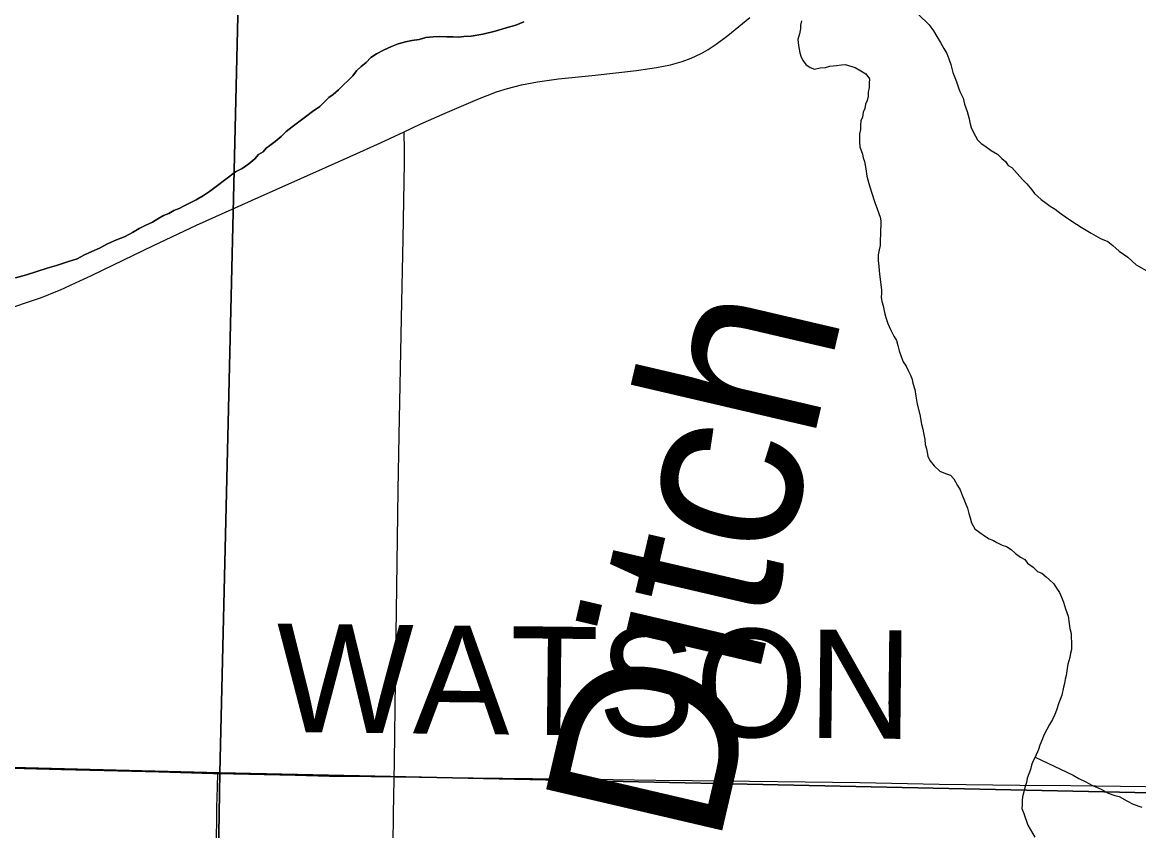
# Model space of a CAD drawing. Extents: x 2.4 to 73.1, y 4.5 to 25.6.
# Drawn here: x 48.0125 to 48.305, y 21.0259 to 21.2378 of the extents above; entities that cross this region are included whole.
import ezdxf

# ---------------------------------------------------------------- set-up
doc = ezdxf.new("R2010")
doc.units = 0
for name, color, linetype in [('GM_X_County_Road', 7, 'Continuous'), ('GM_X_County_Road_Text', 7, 'Continuous'), ('GM_X_Major_River', 7, 'Continuous'), ('GM_X_Minor_River', 7, 'Continuous'), ('GM_X_Minor_River_Text', 7, 'Continuous'), ('GM_X_Section', 7, 'Continuous')]:
    doc.layers.add(name, color=color, linetype=linetype)

msp = doc.modelspace()

# ---------------------------------------------------------------- linework, layer by layer
at = {"layer": 'GM_X_County_Road'}
for points in [[(48.11249, 21.20905), (48.11672, 21.21102), (48.12322, 21.21397), (48.13178, 21.21762), (48.13668, 21.21952), (48.13962, 21.22044), (48.14322, 21.22133), (48.14746, 21.22214), (48.15298, 21.22291), (48.16256, 21.22392), (48.17339, 21.22511), (48.17864, 21.22587), (48.18233, 21.22661), (48.18536, 21.22745), (48.18772, 21.22834), (48.19029, 21.22954), (48.1922, 21.23064), (48.19429, 21.23202), (48.19728, 21.23429), (48.20305, 21.23903)], [(48.0105, 21.16326), (48.01386, 21.1644), (48.01698, 21.16546), (48.01882, 21.16619), (48.02045, 21.16683), (48.02246, 21.16767), (48.0236, 21.16816), (48.0253, 21.16894), (48.02753, 21.17002), (48.0295, 21.17091), (48.03063, 21.17143), (48.0337, 21.17291), (48.03622, 21.17412), (48.04683, 21.17925), (48.05808, 21.18455), (48.07251, 21.19108), (48.09834, 21.20261), (48.10628, 21.20618), (48.11249, 21.20905)], [(48.10486, 20.77493), (48.10509, 20.79105), (48.10586, 20.82709), (48.1062, 20.8417), (48.10651, 20.85444), (48.10702, 20.87525), (48.10746, 20.89577), (48.10805, 20.92809), (48.10845, 20.95077), (48.10926, 20.99988), (48.10957, 21.01386), (48.10974, 21.03033), (48.10996, 21.044), (48.11025, 21.06514), (48.11063, 21.08969), (48.11096, 21.11518), (48.11122, 21.12947), (48.11181, 21.16023), (48.11227, 21.18105), (48.11264, 21.20095), (48.11258, 21.20409), (48.11249, 21.20905)], [(47.9394, 21.04425), (47.94009, 21.04423), (47.95562, 21.04383), (47.97613, 21.04334), (48.00968, 21.04228), (48.02274, 21.04197), (48.03392, 21.04167), (48.04821, 21.04131), (48.0625, 21.04087), (48.06369, 21.04085)], [(48.05841, 20.67467), (48.05873, 20.70016), (48.05885, 20.70979), (48.05897, 20.71663), (48.05916, 20.7275), (48.05919, 20.73371), (48.05935, 20.74179), (48.05969, 20.7595), (48.06013, 20.79151), (48.06047, 20.81078), (48.06094, 20.84589), (48.06132, 20.87573), (48.06164, 20.89593), (48.06201, 20.92141), (48.06221, 20.95124), (48.06245, 20.96274), (48.06251, 20.96895), (48.06269, 20.98045), (48.06331, 21.02084), (48.06348, 21.03203), (48.06361, 21.03731), (48.06369, 21.04085)], [(48.06369, 21.04085), (48.08395, 21.04047), (48.09296, 21.04023), (48.10384, 21.04011), (48.12279, 21.03981), (48.16165, 21.03942), (48.17842, 21.03917), (48.18806, 21.03903), (48.21044, 21.03876), (48.23188, 21.03851), (48.2527, 21.03813), (48.27384, 21.03781), (48.2872, 21.0377), (48.31323, 21.03743)]]:
    msp.add_lwpolyline(points, dxfattribs=at)
at = {"layer": 'GM_X_Major_River'}
for points in [[(48.06151, 21.19343), (48.06326, 21.1947), (48.06834, 21.19853), (48.07008, 21.19942), (48.07183, 21.20069), (48.0734, 21.20197), (48.07439, 21.20308), (48.07555, 21.2038), (48.07634, 21.20473), (48.07732, 21.20546), (48.07869, 21.20655), (48.08025, 21.20784), (48.08162, 21.20912), (48.08319, 21.2104), (48.08494, 21.21168), (48.0867, 21.21295), (48.08846, 21.21441), (48.0904, 21.21568), (48.09276, 21.21807), (48.09393, 21.2188), (48.0953, 21.22008), (48.09904, 21.22376), (48.10003, 21.22506), (48.10121, 21.22617), (48.10258, 21.22726), (48.10376, 21.22855), (48.10531, 21.22946), (48.10725, 21.23053), (48.10919, 21.23142), (48.11092, 21.23212), (48.11284, 21.23263), (48.11457, 21.23295), (48.11648, 21.23327), (48.11821, 21.23378), (48.12012, 21.23391), (48.12184, 21.23405), (48.12374, 21.23398), (48.12526, 21.23393), (48.12678, 21.23388), (48.12812, 21.23403), (48.13003, 21.23416), (48.13309, 21.23462), (48.13635, 21.23547), (48.13924, 21.23632), (48.14174, 21.237), (48.14386, 21.23788)], [(48.14386, 21.23788), (48.14174, 21.237), (48.13924, 21.23632), (48.13635, 21.23547), (48.13309, 21.23462), (48.13003, 21.23416), (48.12812, 21.23403), (48.12678, 21.23388), (48.12526, 21.23393), (48.12374, 21.23398), (48.12184, 21.23405), (48.12012, 21.23391), (48.11821, 21.23378), (48.11648, 21.23327), (48.11457, 21.23295), (48.11284, 21.23263), (48.11092, 21.23212), (48.10919, 21.23142), (48.10725, 21.23053), (48.10531, 21.22946), (48.10376, 21.22855), (48.10258, 21.22726), (48.10121, 21.22617), (48.10003, 21.22506), (48.09904, 21.22376), (48.0953, 21.22008), (48.09393, 21.2188), (48.09276, 21.21807), (48.0904, 21.21568), (48.08846, 21.21441), (48.0867, 21.21295), (48.08494, 21.21168), (48.08319, 21.2104), (48.08162, 21.20912), (48.08025, 21.20784), (48.07869, 21.20655), (48.07732, 21.20546), (48.07634, 21.20473), (48.07555, 21.2038), (48.07439, 21.20308), (48.0734, 21.20197), (48.07183, 21.20069), (48.07008, 21.19942), (48.06834, 21.19853), (48.06326, 21.1947), (48.06151, 21.19343)], [(48.0107, 21.17075), (48.01359, 21.17161), (48.01628, 21.17247), (48.01898, 21.17333), (48.02147, 21.17401), (48.02455, 21.17505), (48.02686, 21.17574), (48.0288, 21.17681), (48.03073, 21.1777), (48.03266, 21.17859), (48.03479, 21.17966), (48.03711, 21.18072), (48.03942, 21.1816), (48.04136, 21.18268), (48.04311, 21.18376), (48.04466, 21.18447), (48.04659, 21.18536), (48.04795, 21.18626), (48.0495, 21.18716), (48.05085, 21.18769), (48.05221, 21.18841), (48.05356, 21.18893), (48.05491, 21.18965), (48.05627, 21.19036), (48.05801, 21.19126), (48.05995, 21.19234), (48.06151, 21.19343)], [(48.06151, 21.19343), (48.05995, 21.19234), (48.05801, 21.19126), (48.05627, 21.19036), (48.05491, 21.18965), (48.05356, 21.18893), (48.05221, 21.18841), (48.05085, 21.18769), (48.0495, 21.18716), (48.04795, 21.18626), (48.04659, 21.18536), (48.04466, 21.18447), (48.04311, 21.18376), (48.04136, 21.18268), (48.03942, 21.1816), (48.03711, 21.18072), (48.03479, 21.17966), (48.03266, 21.17859), (48.03073, 21.1777), (48.0288, 21.17681), (48.02686, 21.17574), (48.02455, 21.17505), (48.02147, 21.17401), (48.01898, 21.17333), (48.01628, 21.17247), (48.01359, 21.17161), (48.0107, 21.17075)]]:
    msp.add_lwpolyline(points, dxfattribs=at)
at = {"layer": 'GM_X_Minor_River'}
for points in [[(48.21661, 21.23814), (48.21638, 21.23701), (48.21635, 21.23606), (48.21612, 21.23474), (48.21569, 21.23323), (48.21583, 21.2317), (48.21599, 21.23075), (48.21615, 21.22979), (48.2165, 21.22864), (48.21704, 21.22767), (48.21777, 21.22669), (48.21888, 21.22589), (48.22001, 21.22548), (48.22155, 21.22581), (48.22288, 21.22595), (48.22404, 21.22629), (48.22576, 21.22643), (48.22709, 21.22657), (48.22805, 21.22673), (48.23069, 21.22589), (48.23219, 21.22507), (48.23349, 21.22427), (48.2344, 21.22291), (48.23437, 21.22177), (48.23433, 21.22063), (48.2341, 21.21949), (48.23407, 21.21836), (48.23384, 21.21722), (48.23343, 21.21628), (48.2332, 21.21515), (48.23279, 21.21421), (48.23256, 21.21289), (48.23215, 21.21195), (48.23211, 21.21081), (48.23208, 21.20967), (48.23185, 21.20853), (48.23182, 21.20759), (48.23178, 21.20645), (48.23193, 21.20511), (48.23228, 21.20414), (48.23263, 21.20318), (48.23279, 21.20223), (48.23314, 21.20126), (48.23346, 21.19935), (48.23378, 21.19744), (48.23429, 21.19552), (48.23498, 21.19321), (48.23584, 21.19052), (48.23637, 21.18917), (48.23689, 21.18763), (48.23724, 21.18667), (48.23741, 21.18571), (48.23737, 21.18457), (48.23733, 21.18324), (48.2373, 21.18229), (48.23724, 21.18058), (48.2372, 21.17925), (48.23697, 21.17812), (48.23674, 21.17679), (48.23669, 21.17527), (48.23684, 21.17394), (48.23699, 21.1726), (48.23713, 21.17108), (48.23759, 21.16764), (48.23756, 21.16669), (48.23753, 21.16573), (48.23768, 21.16459), (48.23803, 21.16344), (48.23835, 21.16171), (48.23869, 21.16037), (48.23921, 21.15883), (48.23992, 21.15729), (48.24082, 21.15554), (48.24155, 21.15438), (48.24188, 21.15304), (48.24222, 21.15169), (48.24274, 21.15015), (48.24327, 21.1488), (48.244, 21.14764), (48.24453, 21.14648), (48.24525, 21.14513), (48.2456, 21.14416), (48.24576, 21.14321), (48.24627, 21.14148), (48.2466, 21.13975), (48.24691, 21.13765), (48.24759, 21.13497), (48.24808, 21.13248)], [(48.24727, 21.23982), (48.25007, 21.23709), (48.25118, 21.23554), (48.2521, 21.234), (48.25302, 21.23246), (48.25394, 21.23091), (48.25467, 21.22956), (48.25521, 21.22822), (48.25575, 21.22668), (48.25628, 21.22458), (48.257, 21.22285), (48.25736, 21.22189), (48.25772, 21.22055), (48.25808, 21.21959), (48.25899, 21.21786), (48.25934, 21.21633), (48.2597, 21.21537), (48.26006, 21.21441), (48.26059, 21.21249), (48.26076, 21.21154), (48.26111, 21.21019), (48.26166, 21.20885), (48.26221, 21.20789), (48.26276, 21.20692), (48.26369, 21.20595), (48.26463, 21.20536), (48.26632, 21.20418), (48.26801, 21.20319), (48.26913, 21.20202), (48.27006, 21.20124), (48.2708, 21.20027), (48.27174, 21.19968), (48.27453, 21.19657)], [(48.27453, 21.19657), (48.27565, 21.19541), (48.27695, 21.19385), (48.27769, 21.19289), (48.27937, 21.19133), (48.28068, 21.19035), (48.28181, 21.18956), (48.28312, 21.18877), (48.28462, 21.18759), (48.28575, 21.18681), (48.28744, 21.18563), (48.28988, 21.18405), (48.29251, 21.18247), (48.29495, 21.18108), (48.29684, 21.18028), (48.29815, 21.1793), (48.29983, 21.17774), (48.30209, 21.17617), (48.30433, 21.17421), (48.30771, 21.17223)], [(48.24808, 21.13248), (48.24842, 21.13113), (48.24858, 21.13018), (48.24891, 21.12845), (48.24905, 21.12712), (48.2494, 21.12596), (48.24972, 21.12405), (48.25025, 21.12289), (48.25135, 21.12152), (48.25283, 21.12014), (48.25433, 21.11952), (48.25565, 21.1191), (48.25657, 21.11812), (48.25747, 21.11638), (48.25819, 21.11521), (48.25872, 21.11386), (48.26013, 21.11039), (48.26047, 21.10905), (48.26082, 21.1079), (48.26116, 21.10655), (48.26206, 21.105), (48.26336, 21.10401), (48.26485, 21.10301), (48.26578, 21.10241), (48.26691, 21.10199), (48.26784, 21.10139), (48.26916, 21.10077), (48.27029, 21.10035), (48.27159, 21.09955), (48.27271, 21.09856), (48.27401, 21.09757), (48.27513, 21.09696), (48.27586, 21.09598), (48.27735, 21.09498), (48.27846, 21.09381), (48.27959, 21.09339), (48.2807, 21.0924), (48.28162, 21.09161), (48.28273, 21.09062), (48.28346, 21.08946), (48.28418, 21.08829), (48.28472, 21.08713), (48.28525, 21.08578), (48.28576, 21.08405), (48.28611, 21.08309), (48.28646, 21.08213), (48.28678, 21.08022), (48.28693, 21.07888), (48.28727, 21.07754), (48.28724, 21.07659), (48.28739, 21.07525), (48.28732, 21.07335), (48.2871, 21.07241), (48.28688, 21.07127), (48.28644, 21.06957), (48.28622, 21.06844), (48.28596, 21.06655), (48.28574, 21.0656), (48.28552, 21.06447), (48.2853, 21.06352), (48.28485, 21.06145), (48.28443, 21.06032), (48.28402, 21.05938), (48.28339, 21.0575), (48.28297, 21.05637), (48.28236, 21.05506), (48.28156, 21.05375), (48.28094, 21.05244), (48.28014, 21.05095), (48.27972, 21.05001), (48.2791, 21.04832), (48.27868, 21.04719), (48.27785, 21.04513), (48.27725, 21.04401), (48.27684, 21.04307), (48.27661, 21.04193), (48.27619, 21.04081), (48.27578, 21.03968), (48.27555, 21.03855), (48.27513, 21.03723), (48.2749, 21.03609), (48.27448, 21.03478), (48.27445, 21.03383), (48.27441, 21.03269), (48.27438, 21.03173), (48.27491, 21.03039), (48.27595, 21.02731), (48.27649, 21.02634), (48.27776, 21.0242)], [(48.27785, 21.04513), (48.2878, 21.04042), (48.28929, 21.03961), (48.29098, 21.0388), (48.29285, 21.03778), (48.29511, 21.03676), (48.29698, 21.03574), (48.29867, 21.03512), (48.29981, 21.03489), (48.30186, 21.03368), (48.30355, 21.03286), (48.30581, 21.03203)]]:
    msp.add_lwpolyline(points, dxfattribs=at)
at = {"layer": 'GM_X_Section'}
for points in [[(47.57885, 21.57331), (48.0766, 21.56261), (48.0642, 21.04105), (47.56537, 21.05389)], [(48.0766, 21.56261), (48.07944, 21.56274), (48.57937, 21.55093), (48.56812, 21.03025), (48.0642, 21.04105)], [(48.0642, 21.04105), (48.05603, 20.53889), (47.55455, 20.55178), (47.56537, 21.05389)], [(48.0642, 21.04105), (48.56812, 21.03025), (48.55876, 20.52755), (48.05603, 20.53889)]]:
    msp.add_lwpolyline(points, close=True, dxfattribs=at)

# ---------------------------------------------------------------- texts
at = {"layer": 'GM_X_County_Road_Text'}
msp.add_text('WATSON', height=0.028409, rotation=359.3616, dxfattribs=at).set_placement((48.07888, 21.05178))
at = {"layer": 'GM_X_Minor_River_Text'}
msp.add_text('Ditch', height=0.047378, rotation=76.8497, dxfattribs=at).set_placement((48.19467, 21.02091))

doc.saveas('drawing.dxf')
